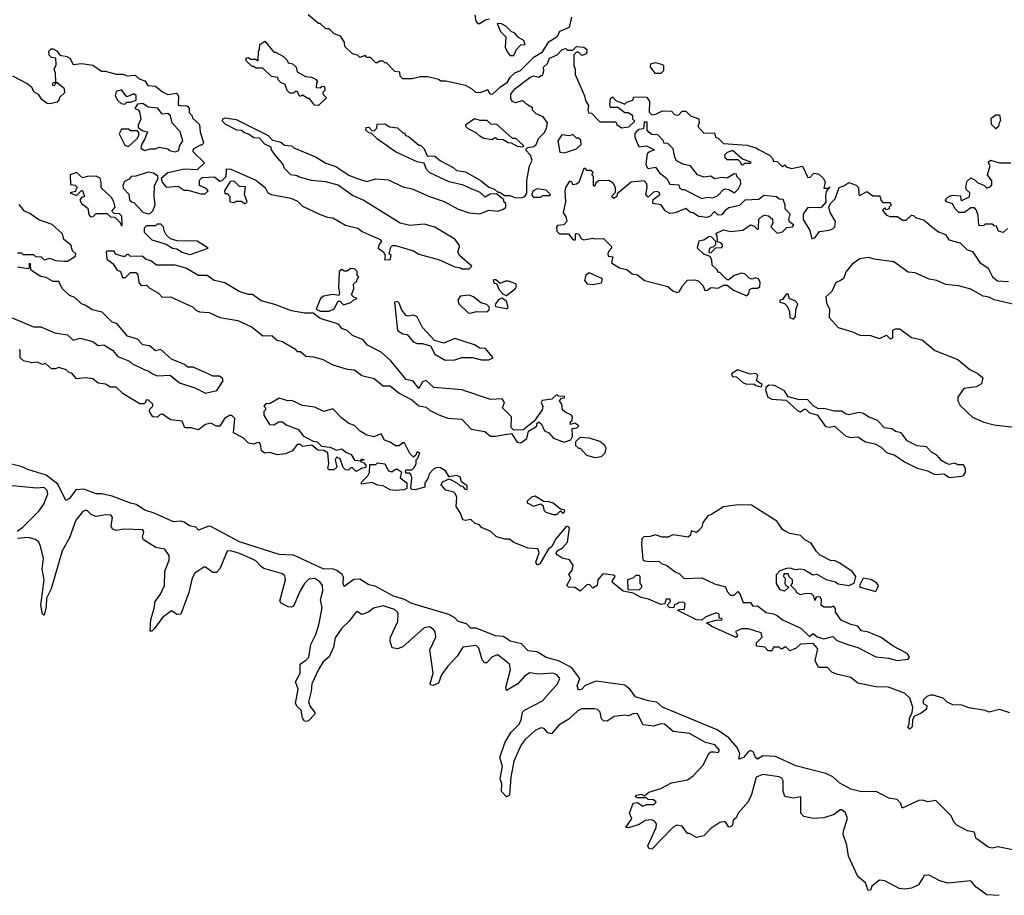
# Model space of a CAD drawing. Extents: x 2472589 to 2662339, y 701009 to 849030.
# Tile 340 of 406: x 2598368 to 2603862, y 756016 to 760900. Entities that reach past the tile are written whole.
import ezdxf

# ---------------------------------------------------------------- set-up
doc = ezdxf.new("R2010")
doc.units = 0

msp = doc.modelspace()

# ---------------------------------------------------------------- linework, layer by layer
at = {"layer": '0CON05XD'}
for points in [[(2601005, 760483.8), (2600992.5, 760485), (2600980, 760510), (2600935, 760493.3), (2600913.6, 760493.6), (2600890, 760515), (2600855, 760532.5), (2600745, 760557.5), (2600718.3, 760558.3), (2600705, 760567.5), (2600645, 760582.5), (2600605, 760582.5), (2600555, 760570), (2600505, 760570), (2600490, 760585), (2600488.3, 760608.3), (2600461.7, 760611.7), (2600415, 760660), (2600405, 760660), (2600395, 760670), (2600375, 760670), (2600365, 760660), (2600355, 760660), (2600325, 760690), (2600305, 760690), (2600295, 760700), (2600265, 760690), (2600251.7, 760701.7), (2600225, 760710), (2600181.7, 760751.7), (2600180, 760775), (2600158.3, 760808.3), (2600121.7, 760821.7), (2600095, 760850), (2600075, 760850), (2600045, 760880), (2600035, 760880), (2599977, 760927)], [(2600907, 760927), (2600913, 760893), (2600925, 760880), (2600935, 760880), (2600965, 760900), (2600990, 760905)], [(2601446.7, 760915), (2601433, 760857), (2601380, 760835), (2601367.5, 760805), (2601317, 760773), (2601279.2, 760715), (2601232.5, 760687.5), (2601160, 760615), (2601128, 760602), (2601102.9, 760577.1), (2601085, 760546.2), (2601047.7, 760522.3), (2601005, 760483.8)], [(2601125, 760700), (2601140, 760735), (2601165, 760760), (2601188.3, 760761.7), (2601180, 760785), (2601150.7, 760800.7), (2601130, 760825), (2601110, 760835), (2601080, 760865), (2601057, 760877), (2601031.7, 760878.3), (2601050, 760835), (2601080, 760805), (2601077.5, 760745), (2601093, 760713), (2601105, 760700), (2601125, 760700)], [(2598327, 760587), (2598410, 760545), (2598432.5, 760525), (2598445, 760500), (2598470, 760485), (2598485, 760460), (2598520, 760435), (2598535, 760432.5), (2598578.3, 760441.7), (2598590, 760455), (2598591.7, 760468.3), (2598620, 760495), (2598617.5, 760515), (2598575, 760550), (2598558.3, 760531.7), (2598550, 760535), (2598555, 760550), (2598570, 760550), (2598567, 760603), (2598560, 760625), (2598571.7, 760648.3), (2598570, 760685), (2598545, 760690), (2598531.7, 760701.7), (2598530, 760725), (2598543, 760737), (2598555, 760737.5), (2598575, 760727.5), (2598591.7, 760701.7), (2598630, 760695), (2598647.5, 760685), (2598665, 760650), (2598715, 760656.7), (2598775, 760646), (2598823.6, 760613.6), (2598845, 760613.8), (2598905, 760596.7), (2598945, 760596.7), (2598965, 760587.5), (2599011.7, 760591.7), (2599035, 760570), (2599065, 760560), (2599083, 760533), (2599125, 760530), (2599165, 760497.5), (2599195, 760482.5), (2599245, 760490), (2599253, 760473), (2599252.5, 760425), (2599265, 760420), (2599295, 760422.5), (2599306.4, 760416.4), (2599313.3, 760405), (2599313.6, 760383.6), (2599330, 760365), (2599331.7, 760351.7), (2599370, 760315), (2599373.8, 760273.8), (2599392.5, 760215), (2599385, 760200), (2599375, 760200), (2599335, 760177.5), (2599333.3, 760165), (2599398.3, 760101.7), (2599357, 760063), (2599287, 760067), (2599193.9, 760046.1), (2599157.5, 760015), (2599162.5, 759995), (2599185, 759966.7), (2599251.7, 759971.7), (2599285, 759950), (2599305, 759950), (2599378.3, 759928.3), (2599401.7, 759928.3), (2599420, 759945), (2599408.3, 759958.3), (2599370, 759975), (2599370, 760005), (2599385, 760020), (2599455, 760023.3), (2599485, 760000), (2599497, 760003), (2599520, 760025), (2599521.7, 760068.3), (2599545, 760066.7), (2599685.8, 760005.8), (2599737.5, 759965), (2599752.5, 759935), (2599770, 759925), (2599880, 759905), (2599918.3, 759888.3), (2599945, 759860), (2600045, 759813.3), (2600085, 759798.8), (2600115, 759796), (2600185, 759753.3), (2600255, 759738), (2600279.3, 759719.3), (2600380, 759675), (2600387, 759663), (2600372.5, 759645), (2600367.5, 759625), (2600397.5, 759605), (2600407.5, 759585), (2600403, 759563), (2600435, 759560), (2600440, 759585), (2600430, 759595), (2600438.3, 759631.7), (2600448.3, 759641.7), (2600465, 759641.2), (2600565, 759611.2), (2600595, 759593.3), (2600705, 759563.3), (2600795, 759522.5), (2600827, 759517), (2600835, 759510), (2600875, 759510), (2600890, 759525), (2600822.5, 759585), (2600813.3, 759605), (2600822.5, 759635), (2600820, 759645), (2600795, 759676.7), (2600683.9, 759743.9), (2600625, 759760), (2600545, 759752.5), (2600490, 759765), (2600285, 759893.3), (2600225, 759920), (2600145, 759976.7), (2600076.1, 759996.1), (2599995, 760003.3), (2599923, 760023), (2599915, 760030), (2599880, 760035), (2599845, 760070), (2599836.1, 760096.1), (2599795, 760142.5), (2599773.3, 760175), (2599770, 760190), (2599735, 760206.7), (2599705, 760240), (2599675, 760241.2), (2599645, 760262.5), (2599618.3, 760271.7), (2599605, 760282.5), (2599580, 760285), (2599515, 760317.5), (2599500, 760335), (2599501.7, 760348.3), (2599515, 760352.5), (2599575, 760343.3), (2599753.6, 760253.6), (2599778.3, 760228.3), (2599825, 760216.7), (2599845, 760201.2), (2599885.9, 760195.9), (2599896.4, 760186.4), (2600017.5, 760135), (2600075, 760100), (2600131.2, 760081.2), (2600205, 760034), (2600245, 760016.7), (2600305, 759997.5), (2600355, 760012.5), (2600425, 760006.7), (2600505, 759967.5), (2600557.7, 759957.7), (2600654.2, 759914.2), (2600735.9, 759885.9), (2600814.1, 759844.1), (2600875, 759823.3), (2600935, 759817.5), (2600985, 759837.5), (2601035, 759832.5), (2601066.7, 759843.3), (2601080, 759855), (2601080, 759875), (2601070, 759885), (2601070, 759895), (2601028.3, 759928.3), (2600993, 759927), (2600965, 759910), (2600937, 759937), (2600875, 759962.5)], [(2600035, 760422.5), (2600013, 760423), (2599985, 760460), (2599975, 760460), (2599945, 760480), (2599931.7, 760471.7), (2599915, 760500), (2599905, 760500), (2599895, 760490), (2599875, 760490), (2599860, 760505), (2599848.3, 760538.3), (2599825, 760550), (2599810, 760565), (2599808.3, 760578.3), (2599773, 760583), (2599725, 760630), (2599685, 760630), (2599675, 760640), (2599665, 760640), (2599631.7, 760671.7), (2599631.7, 760688.3), (2599645, 760690), (2599655, 760680), (2599685, 760680), (2599698.3, 760671.7), (2599700, 760725), (2599706.4, 760733.6), (2599708.3, 760761.7), (2599735, 760780), (2599785, 760720), (2599795, 760720), (2599840, 760695), (2599860, 760675), (2599865, 760660), (2599890, 760655), (2599910, 760635), (2599915, 760610), (2599963, 760583), (2599995, 760580), (2600018.3, 760568.3), (2600030, 760555), (2600023, 760547), (2600021.7, 760521.7), (2600045, 760520), (2600055, 760530), (2600068.3, 760528.3), (2600070, 760505), (2600060, 760495), (2600060, 760485), (2600080, 760465), (2600035, 760422.5)], [(2600875, 759962.5), (2600845, 759976.7), (2600765, 759996.7), (2600656.4, 760046.4), (2600637.5, 760065), (2600625, 760100), (2600585, 760107.5), (2600463.9, 760163.9), (2600363.6, 760233.6), (2600328.3, 760268.3), (2600315, 760270), (2600300, 760285), (2600301.7, 760298.3), (2600315, 760300), (2600331.7, 760281.7), (2600345, 760280), (2600360, 760295), (2600361.7, 760318.3), (2600405, 760320), (2600433, 760303), (2600475, 760297.5), (2600505, 760270), (2600515, 760270), (2600520, 760255), (2600535, 760250), (2600595, 760200), (2600605, 760200), (2600625, 760180), (2600641.7, 760141.7), (2600685, 760140), (2600715, 760112.5), (2600785.8, 760075.8), (2600805, 760060), (2600855, 760051.2), (2600942.3, 760002.3), (2600986.4, 759966.4), (2601017.5, 759955), (2601035, 759937.5), (2601045, 759937.5), (2601075, 759920), (2601105, 759920), (2601135, 759907.5), (2601171.7, 759908.3), (2601186.4, 759913.6), (2601197, 759933), (2601197, 760003), (2601212.5, 760085), (2601227.5, 760115), (2601217.5, 760145), (2601190, 760175), (2601202.5, 760187.5), (2601237, 760193), (2601250, 760205), (2601263, 760237), (2601295, 760270), (2601307, 760293), (2601312.5, 760325), (2601289.3, 760359.3), (2601250, 760375), (2601230, 760395), (2601228.3, 760408.3), (2601195, 760430), (2601175, 760450), (2601135, 760437.5), (2601117.5, 760445), (2601108.3, 760458.3), (2601107.5, 760485), (2601130, 760515), (2601215, 760578.8), (2601235, 760586.7), (2601265, 760580), (2601275, 760590), (2601285, 760590), (2601292.5, 760615), (2601290, 760635), (2601313.3, 760656.7), (2601324, 760685), (2601366, 760704), (2601395, 760733.3), (2601415, 760740), (2601425, 760730), (2601455, 760730), (2601475, 760750), (2601516.4, 760746.4), (2601532.5, 760735), (2601530, 760710), (2601505, 760700), (2601485, 760720), (2601475, 760720), (2601460, 760705), (2601460, 760645), (2601467.5, 760625), (2601467.5, 760595), (2601520, 760475), (2601525, 760450), (2601541.7, 760421.7), (2601537.5, 760395), (2601541.7, 760381.7), (2601558.3, 760378.3), (2601605, 760330), (2601695, 760330), (2601700, 760315), (2601725, 760297.5), (2601767, 760303), (2601800, 760335), (2601790, 760345), (2601790, 760365), (2601765, 760380), (2601745, 760380), (2601705, 760410), (2601665, 760410), (2601660, 760425), (2601665, 760460), (2601675, 760470), (2601695, 760450), (2601745, 760430), (2601755, 760440), (2601788.3, 760451.7), (2601795, 760470), (2601867.5, 760467.5), (2601882.5, 760445), (2601880, 760385), (2601895, 760370), (2601917, 760373), (2601955, 760392.5), (2602005, 760390), (2602021.7, 760371.7), (2602035, 760367.5), (2602045, 760370), (2602065, 760390), (2602085, 760390), (2602110, 760365), (2602158.3, 760348.3), (2602160, 760325), (2602152.5, 760305), (2602185, 760267.5), (2602245, 760270), (2602250, 760245), (2602265, 760240), (2602295, 760210), (2602425, 760200), (2602475, 760186.2), (2602494.1, 760174.1), (2602552.5, 760145), (2602570, 760125), (2602571.7, 760111.7), (2602595, 760110), (2602625, 760080), (2602635, 760090), (2602645, 760080), (2602675, 760070), (2602735, 760082.5), (2602765, 760020), (2602778.3, 760021.7), (2602800, 760045), (2602825, 760040), (2602852.5, 760015), (2602862.5, 759995), (2602855, 759960), (2602880, 759960), (2602888.3, 759968.3), (2602868.3, 759941.7), (2602863.8, 759916.2), (2602867, 759883), (2602842.5, 759855), (2602835, 759850), (2602765, 759852.5), (2602740, 759815), (2602740, 759785), (2602776.2, 759725), (2602788.3, 759678.3), (2602807.5, 759685), (2602830.3, 759719.7), (2602885, 759726.2), (2602906.1, 759733.9), (2602916.7, 759745), (2602920, 759775), (2602890, 759825), (2602883.3, 759856.7), (2602893.6, 759876.4), (2602918.3, 759901.7), (2602940, 759965), (2602967, 759973), (2602995, 759992.5), (2603035, 759976.7), (2603047.5, 759965), (2603050, 759925), (2603055, 759920), (2603095, 759942.5), (2603128.3, 759918.3), (2603168.3, 759918.3), (2603173, 759893), (2603185, 759880), (2603225, 759880), (2603230, 759865), (2603220, 759855), (2603220, 759845), (2603205, 759840), (2603195, 759850), (2603183, 759837), (2603205, 759810), (2603225, 759802.5), (2603265, 759802.5), (2603295, 759782.5), (2603315, 759782.5), (2603345, 759810), (2603355, 759807.5), (2603366.4, 759796.4), (2603415, 759781.2), (2603456.4, 759746.4), (2603495, 759717.5), (2603533, 759703), (2603553, 759673), (2603616.1, 759656.1), (2603655, 759616.7), (2603685, 759606.7), (2603726.1, 759546.1), (2603772.5, 759515), (2603796.4, 759466.4), (2603825, 759443.3), (2603885, 759440)], [(2601945, 760600), (2601915, 760600), (2601887.5, 760635), (2601890, 760655), (2601915, 760662.5), (2601955, 760650), (2601960, 760645), (2601960, 760615), (2601945, 760600)], [(2598955, 760430), (2598965, 760440), (2598985, 760440), (2599018.3, 760451.7), (2599018.3, 760478.3), (2599005, 760487.5), (2598965, 760470), (2598935, 760510), (2598905, 760500), (2598900, 760475), (2598915, 760450), (2598933, 760433), (2598955, 760430)], [(2599235, 760162.5), (2599255, 760170), (2599260, 760195), (2599277.5, 760225), (2599262.5, 760275), (2599217.5, 760325), (2599210, 760365), (2599195, 760377.5), (2599163, 760373), (2599137.5, 760407.5), (2599085, 760412.5), (2599055, 760432.5), (2599025, 760430), (2599010, 760405), (2599028.3, 760398.3), (2599037, 760387), (2599043.3, 760345), (2599028.3, 760311.7), (2599028.3, 760298.3), (2599055, 760280), (2599080, 760275), (2599066.7, 760235), (2599046.7, 760205), (2599043.9, 760183.9), (2599065, 760170), (2599095, 760180), (2599125, 760180), (2599145, 760190), (2599195, 760180), (2599205, 760170), (2599235, 760162.5)], [(2601175, 760190), (2601145, 760192.5), (2601111.7, 760211.7), (2601093, 760213), (2601065, 760230), (2601033, 760233), (2601025, 760240), (2601015, 760240), (2601005, 760230), (2600958.3, 760238.3), (2600935, 760250), (2600915, 760270), (2600870.7, 760290.7), (2600857.5, 760305), (2600857.5, 760315), (2600905, 760350), (2600935, 760340), (2600975, 760340), (2600995, 760320), (2601028.3, 760318.3), (2601115, 760240), (2601135, 760240), (2601178.3, 760198.3), (2601175, 760190)], [(2603815, 760292.5), (2603790, 760315), (2603788.3, 760351.7), (2603815, 760370), (2603835, 760370), (2603841.7, 760338.3), (2603832.5, 760325), (2603830, 760305), (2603815, 760292.5)], [(2598975, 760192.5), (2599023, 760237), (2599032.5, 760255), (2599031.7, 760271.7), (2599025, 760280), (2598985, 760280), (2598975, 760290), (2598935, 760290), (2598923, 760263), (2598955, 760200), (2598975, 760192.5)], [(2602175, 759902.5), (2602205, 759910), (2602233, 759907), (2602262.5, 759917.5), (2602295, 759953.3), (2602305, 759956.7), (2602325, 759953.3), (2602356.1, 759933.9), (2602377.5, 759955), (2602392.5, 759985), (2602390, 760005), (2602370, 760025), (2602368.3, 760038.3), (2602355, 760040), (2602315, 760016.7), (2602285, 760020), (2602245, 760013.3), (2602225, 760027.5), (2602185, 760021.2), (2602150, 760035), (2602110, 760085), (2602073, 760093), (2602033.6, 760113.6), (2602023.6, 760133.6), (2602015, 760180), (2601985, 760210), (2601961.7, 760211.7), (2601960, 760225), (2601928.3, 760258.3), (2601895, 760260), (2601880.7, 760270.7), (2601870, 760285), (2601868.3, 760328.3), (2601851.7, 760328.3), (2601848.3, 760291.7), (2601823, 760287), (2601811.7, 760278.3), (2601800, 760265), (2601800, 760245), (2601821.7, 760191.7), (2601865, 760197.5), (2601910, 760175), (2601875, 760160), (2601868.3, 760151.7), (2601862.5, 760095), (2601870, 760075), (2601875, 760070), (2601915, 760077.5), (2601937, 760047), (2601976.4, 760016.4), (2601995, 759982.5), (2602045, 759980), (2602050, 759965), (2602063, 759953), (2602075, 759952.5), (2602175, 759902.5)], [(2601405, 760157.5), (2601425, 760162.5), (2601475, 760180), (2601500, 760205), (2601498.3, 760228.3), (2601485, 760240), (2601475, 760240), (2601455, 760260), (2601435, 760252.5), (2601392.5, 760257.5), (2601370, 760225), (2601381.7, 760161.7), (2601405, 760157.5)], [(2602395, 760090), (2602405, 760092.5), (2602415, 760100), (2602445, 760100), (2602450, 760105), (2602401.7, 760121.7), (2602345, 760170), (2602315, 760160), (2602300, 760145), (2602301.7, 760131.7), (2602315, 760120), (2602375, 760120), (2602388.3, 760108.3), (2602395, 760090)], [(2602425, 759360), (2602437, 759373), (2602440, 759395), (2602455, 759402.5), (2602485, 759402.5), (2602498.3, 759411.7), (2602500, 759435), (2602493, 759453), (2602475, 759460), (2602455, 759453.8), (2602438.3, 759458.3), (2602415, 759482.5), (2602395, 759486.7), (2602355, 759473.3), (2602325, 759450), (2602315, 759450), (2602275, 759490), (2602265, 759490), (2602260, 759505), (2602231.7, 759531.7), (2602229.3, 759559.3), (2602220, 759580), (2602185, 759592.5), (2602150, 759625), (2602158.3, 759661.7), (2602161.7, 759668.3), (2602185, 759673.3), (2602215, 759692.5), (2602228.3, 759688.3), (2602250, 759665), (2602250, 759645), (2602238.3, 759631.7), (2602225, 759630), (2602215, 759620), (2602212.5, 759602.5), (2602225, 759600), (2602251.7, 759628.3), (2602285, 759630), (2602290, 759635), (2602290, 759645), (2602280, 759655), (2602261.7, 759661.7), (2602260, 759695), (2602251.7, 759708.3), (2602295, 759727.5), (2602335, 759718.8), (2602403.3, 759726.7), (2602445, 759756.7), (2602465, 759750), (2602485, 759730), (2602490, 759735), (2602493, 759787), (2602510, 759805), (2602525, 759810), (2602546.7, 759806.7), (2602568.3, 759788.3), (2602570, 759765), (2602560, 759745), (2602595, 759710), (2602625, 759717.5), (2602648.3, 759741.7), (2602680, 759745), (2602687.5, 759755), (2602663.3, 759773.3), (2602660, 759785), (2602667.5, 759815), (2602640, 759845), (2602640, 759865), (2602628.3, 759898.3), (2602605, 759900), (2602591.7, 759911.7), (2602520.7, 759919.3), (2602491.7, 759898.3), (2602415, 759893.3), (2602385, 759863.8), (2602325, 759850), (2602303.6, 759836.4), (2602285, 759812.5), (2602265, 759810), (2602245, 759830), (2602220, 759805), (2602203, 759797), (2602155, 759802.5), (2602125, 759822.5), (2602110, 759825), (2602085, 759847.5), (2602025, 759822.5), (2601995, 759820), (2601970, 759835), (2601947, 759867), (2601900, 759875), (2601903, 759897), (2601940, 759925), (2601937.5, 759935), (2601925, 759942.5), (2601905, 759937.5), (2601875, 759910), (2601862.5, 759925), (2601870, 759965), (2601867.5, 759985), (2601851.7, 760001.7), (2601780, 759995), (2601701.7, 759928.3), (2601700, 759915), (2601682.5, 759902.5), (2601670, 759915), (2601691.7, 759938.3), (2601692.5, 759965), (2601679.3, 759989.3), (2601655, 760002.5), (2601598.3, 760001.7), (2601581.7, 759988.3), (2601575, 759970), (2601570, 759975), (2601570, 760025), (2601560, 760035), (2601568.3, 760048.3), (2601555, 760060), (2601535, 760060), (2601525, 760070), (2601515, 760070), (2601488.3, 759991.7), (2601475, 759982.5), (2601455, 759980), (2601450, 759995), (2601435, 760000), (2601413.3, 759965), (2601408.8, 759945), (2601412.5, 759885), (2601400, 759825), (2601417, 759797), (2601420, 759775), (2601403.6, 759756.4), (2601368.3, 759751.7), (2601362.5, 759745), (2601365, 759720), (2601380, 759705), (2601430, 759705), (2601453.6, 759673.6), (2601465, 759670), (2601470, 759675), (2601470, 759705), (2601475, 759707.5), (2601486.7, 759706.7), (2601500, 759680), (2601515, 759672.5), (2601565, 759682.5), (2601575, 759677.5), (2601625, 759680), (2601670, 759635), (2601670, 759625), (2601655, 759610), (2601650, 759595), (2601651.7, 759581.7), (2601677, 759577), (2601670, 759545), (2601715, 759516.7), (2601755, 759506.2), (2601785, 759483.3), (2601815, 759476.7), (2601855, 759446.2), (2601985, 759412.5), (2602013, 759387), (2602035, 759378.8), (2602048.3, 759381.7), (2602066.7, 759415), (2602095, 759447.5), (2602135, 759450), (2602153, 759443), (2602182.5, 759415), (2602190, 759390), (2602205, 759392.5), (2602225, 759406.7), (2602265, 759402.5), (2602295, 759420), (2602315, 759420), (2602351.7, 759391.7), (2602425, 759360)], [(2603880, 759735), (2603855, 759712.5), (2603830, 759720), (2603818.3, 759748.3), (2603805, 759750), (2603795, 759760), (2603755, 759760), (2603747, 759753), (2603725, 759750), (2603720, 759755), (2603717, 759807), (2603707, 759837), (2603695, 759850), (2603675, 759850), (2603640, 759825), (2603607.5, 759825), (2603587.5, 759845), (2603573, 759873), (2603540, 759885), (2603533, 759893), (2603535, 759900), (2603553.9, 759916.1), (2603575, 759922.5), (2603618.3, 759918.3), (2603620, 759895), (2603625, 759892.5), (2603668.3, 759911.7), (2603670, 759935), (2603651.7, 759951.7), (2603647.5, 759965), (2603653, 759997), (2603675, 760017.5), (2603700, 760005), (2603711.7, 759991.7), (2603750, 759975), (2603765, 759960), (2603785, 759970), (2603791.7, 759978.3), (2603791.7, 760001.7), (2603767.5, 760035), (2603782.5, 760085), (2603772.5, 760105), (2603785, 760117.5), (2603835, 760102.5), (2603898.3, 760101.7)], [(2598935, 759750), (2598940, 759755), (2598937.5, 759805), (2598925, 759817.5), (2598895, 759820), (2598881.7, 759831.7), (2598900, 759855), (2598892.5, 759885), (2598879.3, 759909.3), (2598821.7, 759961.7), (2598822.5, 759995), (2598816.4, 760016.4), (2598795, 760026.7), (2598745, 760026.2), (2598718.3, 760018.3), (2598685, 760047.5), (2598650, 760035), (2598651.7, 759981.7), (2598677, 759977), (2598690, 759965), (2598680, 759955), (2598678.3, 759941.7), (2598650, 759935), (2598685, 759920), (2598711.7, 759948.3), (2598718.3, 759948.3), (2598730, 759915), (2598711.7, 759908.3), (2598703, 759893), (2598713.6, 759873.6), (2598748.3, 759848.3), (2598753, 759813), (2598761.7, 759801.7), (2598775, 759800), (2598795, 759820), (2598855, 759820), (2598875, 759800), (2598898.3, 759798.3), (2598928.3, 759768.3), (2598935, 759750)], [(2599085, 759817.5), (2599095, 759820), (2599110, 759835), (2599123, 759867), (2599117.5, 759915), (2599120, 759975), (2599140, 760015), (2599138.3, 760028.3), (2599113.6, 760043.6), (2599085, 760050), (2599015, 760026.7), (2598990, 760025), (2598978.3, 760011.7), (2598951.7, 759998.3), (2598942.5, 759975), (2598945, 759960), (2598977, 759927), (2598980, 759895), (2598990, 759885), (2599005, 759880), (2599055, 759827.5), (2599085, 759817.5)], [(2599625, 759872.5), (2599637.5, 759885), (2599622.5, 759925), (2599628.3, 759968.3), (2599595, 759970), (2599565, 760000), (2599541.7, 759998.3), (2599510, 759945), (2599511.7, 759931.7), (2599525, 759930), (2599540, 759915), (2599540, 759885), (2599565, 759880), (2599575, 759887.5), (2599605, 759887.5), (2599625, 759872.5)], [(2601275, 759910), (2601285, 759920), (2601325, 759920), (2601330, 759925), (2601305, 759950), (2601255, 759957.5), (2601232.5, 759945), (2601223, 759923), (2601235, 759910), (2601275, 759910)], [(2598355, 759600), (2598375, 759600), (2598385, 759590), (2598445, 759590), (2598455, 759580), (2598486.7, 759576.7), (2598505, 759560), (2598535, 759570), (2598567, 759557), (2598615, 759552.5), (2598635, 759552.5), (2598678.3, 759581.7), (2598680, 759595), (2598661.7, 759611.7), (2598652.5, 759645), (2598613.3, 759675), (2598606.1, 759706.1), (2598548.3, 759758.3), (2598473.9, 759783.9), (2598425, 759820), (2598395, 759832.5), (2598365, 759870)], [(2599315, 759590), (2599325, 759593.3), (2599420, 759625), (2599357.5, 759665), (2599247, 759667), (2599208.3, 759678.3), (2599185, 759700), (2599173, 759723), (2599170, 759745), (2599155, 759760), (2599135, 759760), (2599125, 759750), (2599075, 759750), (2599061.7, 759738.3), (2599062.5, 759715), (2599105, 759672.5), (2599185, 759647.5), (2599220, 759625), (2599245, 759622.5), (2599275, 759603.3), (2599315, 759590)], [(2601165, 758540), (2601197.5, 758565), (2601207.5, 758605), (2601242.5, 758625), (2601252.5, 758635), (2601252.5, 758647.5), (2601265, 758657.5), (2601280, 758645), (2601297, 758607), (2601320, 758595), (2601345.8, 758565.8), (2601405, 758543.3), (2601443.3, 758556.7), (2601452.5, 758575), (2601450, 758620), (2601477, 758623), (2601487.5, 758635), (2601465, 758650), (2601441.7, 758641.7), (2601440, 758655), (2601450, 758665), (2601452.5, 758685), (2601447.5, 758695), (2601411.7, 758711.7), (2601397.5, 758725), (2601392.5, 758755), (2601380, 758775), (2601391.7, 758788.3), (2601408.3, 758791.7), (2601408.3, 758798.3), (2601375, 758800), (2601365, 758810), (2601336.2, 758783.8), (2601283, 758777), (2601277.5, 758765), (2601286.7, 758745), (2601283.3, 758725), (2601238.3, 758661.7), (2601177, 758613), (2601125, 758610), (2601110, 758625), (2601112.5, 758685), (2601062.5, 758735), (2601072.5, 758765), (2601060, 758785), (2600995, 758782), (2600835, 758836), (2600678.8, 758848.8), (2600635, 758887.5), (2600615, 758880), (2600595, 758842.5), (2600563.6, 758883.6), (2600524.1, 758894.1), (2600437.8, 758997.8), (2600385.6, 759045.6), (2600308.8, 759085), (2600284.2, 759114.2), (2600225, 759138), (2600195, 759167.5), (2600165, 759177.5), (2600149.3, 759199.3), (2600135.9, 759205.9), (2600045, 759233.8), (2600005, 759263.3), (2599956.4, 759263.6), (2599885, 759276.2), (2599791.7, 759311.7), (2599715, 759331.2), (2599667, 759367), (2599645, 759366.7), (2599592.5, 759385), (2599511.7, 759431.7), (2599452.5, 759445), (2599413.9, 759473.9), (2599365, 759474.2), (2599295, 759514), (2599235, 759531.2), (2599130.7, 759530.7), (2599100, 759555), (2599073, 759563), (2599051.7, 759581.7), (2598985, 759580), (2598975, 759590), (2598965, 759590), (2598955, 759580), (2598945, 759580), (2598903, 759593), (2598895, 759610), (2598855, 759610), (2598850, 759605), (2598853.3, 759565), (2598889.3, 759539.3), (2598910, 759505), (2598930, 759495), (2598941.7, 759461.7), (2598958.3, 759461.7), (2598985, 759490), (2599015, 759490), (2599027, 759477), (2599032.5, 759435), (2599045, 759417.5), (2599075, 759420), (2599090, 759405), (2599142.5, 759375), (2599163, 759353), (2599210, 759355), (2599335, 759296.2), (2599350.7, 759280.7), (2599370.7, 759270.7), (2599425, 759266.7), (2599485, 759238.8), (2599585, 759222), (2599665, 759186), (2599725, 759136.7), (2599775, 759138), (2599805, 759113.3), (2599835, 759106), (2599902.5, 759065), (2599915, 759050), (2599935, 759050), (2599965, 759023.8), (2600005, 759020), (2600055, 759006), (2600115, 758976), (2600195, 758950), (2600235, 758948), (2600276.1, 758916.1), (2600345, 758898), (2600395, 758857.5), (2600435, 758857.5), (2600485, 758817.5), (2600555, 758780), (2600595, 758746.2), (2600635, 758738.8), (2600655, 758722), (2600706.4, 758696.4), (2600757.3, 758677.3), (2600835, 758671.2), (2600886.1, 758616.1), (2600962.3, 758602.3), (2600995, 758578), (2601023.6, 758576.4), (2601055, 758583.3), (2601111.7, 758591.7), (2601143.6, 758543.6), (2601165, 758540)], [(2604095, 759270), (2603805, 759337.5), (2603775, 759352.5), (2603745, 759357.5), (2603675, 759396.7), (2603606.4, 759416.4), (2603535, 759422.5), (2603485.7, 759445.7), (2603442.7, 759452.7), (2603365, 759487.5), (2603325, 759491.2), (2603245, 759550), (2603135, 759564.3), (2603105, 759574), (2603055, 759566), (2603013, 759537), (2602980, 759495), (2602965, 759457.5), (2602947, 759443), (2602922.5, 759435), (2602900, 759385), (2602866.7, 759355), (2602869.3, 759320.7), (2602886.7, 759285), (2602885, 759240), (2602935, 759183.3), (2603015, 759158.8), (2603055, 759140), (2603115, 759138.8), (2603165, 759122.5), (2603205, 759140), (2603225, 759120), (2603240, 759125), (2603240.7, 759169.3), (2603255, 759176.7), (2603280, 759175), (2603345, 759126.7), (2603403.3, 759115), (2603474.2, 759054.2), (2603602.5, 759005), (2603669.3, 758949.3), (2603715, 758927.5), (2603741.7, 758901.7), (2603735, 758870), (2603705, 758853.3), (2603636.4, 758843.6), (2603602.5, 758795), (2603603.3, 758775), (2603615, 758747.5), (2603685, 758683.8), (2603747.5, 758655), (2603805, 758640), (2603915, 758626.7)], [(2599415, 758926.7), (2599335, 758962.5), (2599305, 758962.5), (2599286.7, 758976.7), (2599215, 759007.5), (2599155, 759060), (2599125, 759052.5), (2599091.7, 759081.7), (2599055, 759087.5), (2599025, 759117.5), (2598970, 759135), (2598910, 759205), (2598883.6, 759213.6), (2598828.3, 759268.3), (2598772.3, 759282.3), (2598737, 759307), (2598712.5, 759315), (2598675, 759350), (2598645, 759362.5), (2598605, 759400), (2598585, 759440), (2598555, 759440), (2598515, 759462.5), (2598485, 759467.5), (2598440, 759495), (2598430, 759505), (2598428.3, 759538.3), (2598420, 759540), (2598420, 759515), (2598415, 759510), (2598355, 759520)], [(2600095, 759273.8), (2600121.7, 759288.3), (2600145, 759330), (2600155, 759330), (2600175, 759310), (2600215, 759322.5), (2600231.7, 759338.3), (2600250, 759345), (2600231.7, 759351.7), (2600220, 759365), (2600231.7, 759398.3), (2600230, 759425), (2600248.3, 759441.7), (2600250, 759455), (2600260, 759465), (2600250, 759475), (2600250, 759495), (2600235, 759510), (2600215, 759512.5), (2600195, 759497.5), (2600178.3, 759498.3), (2600165, 759507.5), (2600150, 759495), (2600147.5, 759405), (2600152.5, 759375), (2600148.3, 759361.7), (2600115, 759366.7), (2600062.7, 759357.3), (2600046, 759345), (2600022.5, 759285), (2600043.8, 759273.8), (2600095, 759273.8)], [(2601565, 759423.8), (2601615, 759432.5), (2601620, 759455), (2601545, 759488), (2601526.2, 759475), (2601518.8, 759445), (2601535, 759426.7), (2601565, 759423.8)], [(2601085, 759362.5), (2601135, 759400), (2601140, 759415), (2601136.4, 759426.4), (2601095, 759442.5), (2601078.3, 759441.7), (2601048.3, 759428.3), (2601025, 759450), (2601015, 759450), (2601010, 759445), (2601015, 759430), (2601028.3, 759428.3), (2601043.6, 759393.6), (2601065, 759370), (2601085, 759362.5)], [(2600885, 759262.5), (2600915, 759272.5), (2600975, 759270), (2600988.3, 759281.7), (2600990, 759295), (2600975, 759312.5), (2600941.7, 759321.7), (2600900, 759355), (2600875, 759363.3), (2600825, 759357.5), (2600812.5, 759335), (2600817.5, 759315), (2600870, 759265), (2600885, 759262.5)], [(2602685, 759230), (2602697.5, 759245), (2602698.3, 759281.7), (2602710, 759315), (2602695, 759332.5), (2602663.6, 759343.6), (2602655, 759370), (2602645, 759370), (2602625, 759340), (2602610, 759335), (2602610, 759325), (2602635, 759317.5), (2602646.1, 759306.1), (2602662.5, 759275), (2602665, 759240), (2602685, 759230)], [(2600741.7, 759001.7), (2600795, 759003.3), (2600835, 759016.7), (2600895, 759016.2), (2600945, 759003.3), (2600985, 759003.8), (2601010, 759015), (2600966.4, 759066.4), (2600935, 759067.5), (2600905, 759086.7), (2600795, 759122.5), (2600735, 759096.2), (2600681.7, 759111.7), (2600615, 759182.5), (2600585, 759243.3), (2600565, 759252), (2600535, 759246.2), (2600525, 759250), (2600500.3, 759280.3), (2600485, 759320), (2600475, 759327.5), (2600460, 759325), (2600476.1, 759166.1), (2600505, 759147.5), (2600530, 759145), (2600563.9, 759103.9), (2600585, 759093.3), (2600615, 759093.3), (2600660.7, 759080.7), (2600684.1, 759034.1), (2600741.7, 759001.7)], [(2601085, 759290), (2601092.5, 759295), (2601085, 759330), (2601057.5, 759347.5), (2601040.7, 759339.3), (2601022.5, 759315), (2601020, 759305), (2601025, 759300), (2601085, 759290)], [(2598325, 759236.7), (2598445, 759186.7), (2598485, 759186.7), (2598563.6, 759153.6), (2598635, 759143.3), (2598665, 759113.3), (2598705, 759123.3), (2598775.9, 759105.9), (2598805, 759082.5), (2598836.4, 759086.4), (2598885, 759056.7), (2598915, 759022.5), (2598980, 758995), (2598993, 758983), (2599065, 758946.7), (2599085, 758942.5), (2599112.3, 758922.3), (2599136.4, 758913.6), (2599207, 758917), (2599260, 758875), (2599345, 758847.5), (2599405, 758817.5), (2599468.3, 758831.7), (2599502.5, 758885), (2599499.3, 758899.3), (2599481.7, 758911.7), (2599445, 758912.5), (2599415, 758926.7)], [(2603893.6, 757033.6), (2603835, 757053.3), (2603777, 757037), (2603756.1, 757046.1), (2603665, 757061.2), (2603625, 757076.2), (2603575, 757078.8), (2603543.9, 757093.9), (2603520, 757115), (2603465, 757132.5), (2603448.3, 757131.7), (2603430, 757125), (2603410, 757105), (2603410, 757085), (2603430, 757075), (2603427.5, 757055), (2603398.3, 757031.7), (2603360, 757015), (2603350, 756995), (2603347.5, 756955), (2603335, 756942.5), (2603323.3, 756955), (2603331.7, 756968.3), (2603332.5, 757005), (2603347, 757033), (2603352.5, 757065), (2603334.3, 757115), (2603305, 757144), (2603215, 757176.7), (2603145, 757178), (2603045, 757200), (2603005, 757230), (2602925, 757248.8), (2602900.5, 757260.5), (2602875, 757286.7), (2602825, 757286.7), (2602807.5, 757325), (2602821.7, 757391.7), (2602795, 757420), (2602725, 757417.5), (2602700, 757395), (2602665, 757380), (2602645, 757400), (2602635, 757400), (2602625, 757390), (2602615, 757390), (2602605, 757400), (2602575, 757400), (2602565, 757380), (2602545, 757380), (2602525, 757400), (2602480, 757405), (2602480, 757425), (2602510, 757455), (2602505, 757480), (2602435, 757503.3), (2602395, 757503.3), (2602361.7, 757488.3), (2602372.5, 757465), (2602365, 757453.3), (2602230, 757515), (2602200, 757535), (2602255, 757550), (2602288.3, 757551.7), (2602285, 757560), (2602271.7, 757561.7), (2602270, 757585), (2602255, 757592.5), (2602193, 757567), (2602175, 757550), (2602145, 757553.3), (2602040, 757605), (2602045, 757610), (2602078.3, 757611.7), (2602081.7, 757641.7), (2602071.7, 757651.7), (2602045, 757650), (2602035, 757640), (2602021.7, 757638.3), (2602018.3, 757621.7), (2601995, 757620), (2601980, 757635), (2602000, 757655), (2601995, 757667.5), (2601975, 757667.5), (2601968.3, 757641.7), (2601945, 757637.5), (2601877, 757667), (2601835, 757677.5), (2601791.7, 757701.7), (2601735, 757712.5), (2601675, 757760), (2601672.5, 757765), (2601690, 757795), (2601681.7, 757801.7), (2601621.7, 757808.3), (2601593.8, 757776.2), (2601590, 757745), (2601565, 757730), (2601548.3, 757748.3), (2601535, 757750), (2601495, 757712.5), (2601465, 757732.5), (2601430, 757735), (2601420, 757745), (2601442.5, 757785), (2601432.5, 757805), (2601450.7, 757829.3), (2601457, 757857), (2601435, 757886.7), (2601395, 757897.5), (2601366.1, 757916.1), (2601362, 757925), (2601365, 757936.2), (2601395.9, 757954.1), (2601424.1, 757985.9), (2601436, 758066), (2601425, 758073.3), (2601415, 758071.2), (2601398.3, 758051.7), (2601360, 758005), (2601337.9, 757962.1), (2601315.8, 757944.2), (2601270.8, 757865), (2601255, 757858), (2601248.6, 757875), (2601266, 757926), (2601258.8, 757948.8), (2601205, 757952), (2601125, 757983.8), (2601101.7, 758001.7), (2601075, 758002), (2601027.5, 758015), (2600996, 758046), (2600945, 758067.5), (2600932.5, 758082.5), (2600909.3, 758089.3), (2600885, 758112.5), (2600855, 758106.7), (2600840.7, 758110.7), (2600827, 758147), (2600802.5, 758185), (2600807.5, 758235), (2600800, 758255), (2600790, 758265), (2600746.4, 758276.4), (2600720, 758305), (2600727, 758323), (2600765, 758340), (2600807, 758317), (2600825, 758300), (2600838.3, 758298.3), (2600851.7, 758281.7), (2600865, 758280), (2600865, 758300), (2600832.5, 758322.5), (2600825, 758350), (2600805, 758357.5), (2600765, 758350), (2600743.3, 758383.3), (2600715, 758400), (2600695, 758402.5), (2600677, 758393), (2600653, 758367), (2600647.5, 758345), (2600627.5, 758315), (2600627.5, 758292.5), (2600575, 758277.5), (2600555, 758280), (2600550, 758285), (2600556.7, 758345), (2600551.7, 758361.7), (2600545, 758370), (2600521.7, 758371.7), (2600520, 758385), (2600525, 758390), (2600555, 758390), (2600570, 758405), (2600580, 758425), (2600580, 758445), (2600590, 758455), (2600600, 758485), (2600585, 758490), (2600578.3, 758471.7), (2600565, 758460), (2600545, 758480), (2600515, 758540), (2600505, 758540), (2600485, 758523.8), (2600465, 758523.3), (2600435, 758543.3), (2600404.2, 758554.2), (2600385, 758590), (2600343.9, 758573.9), (2600305, 758582), (2600267.5, 758605), (2600235, 758637.5), (2600205, 758647.5), (2600165, 758677.5), (2600115, 758730), (2600063.9, 758713.9), (2600015, 758738.8), (2599945, 758747.5), (2599886.4, 758776.4), (2599864, 758774), (2599815, 758790), (2599765, 758760), (2599741.7, 758758.3), (2599730, 758745), (2599740, 758735), (2599740, 758725), (2599730, 758715), (2599730, 758695), (2599761.7, 758641.7), (2599785, 758640), (2599813.6, 758656.4), (2599835, 758656.7), (2599855, 758641.2), (2599923.3, 758615), (2599949.3, 758579.3), (2600005, 758550), (2600027.5, 758545), (2600051.2, 758521.2), (2600100, 758515), (2600135, 758500), (2600165, 758505.8), (2600187.5, 758487.5), (2600217.5, 758475), (2600235, 758442.5), (2600270, 758440), (2600275, 758450), (2600290, 758445), (2600270, 758440), (2600270, 758435), (2600288.3, 758428.3), (2600300, 758415), (2600298.3, 758401.7), (2600275, 758397.5), (2600245, 758380), (2600225, 758400), (2600215, 758400), (2600201.7, 758388.3), (2600185, 758390), (2600173.3, 758403.3), (2600155, 758450), (2600135, 758460), (2600127.5, 758445), (2600137.5, 758405), (2600120, 758390), (2600095, 758390), (2600087, 758397), (2600092.5, 758425), (2600087.5, 758485), (2600065, 758497.5), (2600031.7, 758498.3), (2599997, 758527), (2599945, 758520), (2599935, 758530), (2599915, 758530), (2599890, 758495), (2599851.7, 758478.3), (2599805, 758473.8), (2599765, 758486.7), (2599735, 758482), (2599716.7, 758495), (2599711.7, 758531.7), (2599705, 758540), (2599695, 758542.5), (2599675, 758532.5), (2599645, 758537.5), (2599615, 758567.5), (2599560, 758595), (2599567.5, 758675), (2599551.7, 758691.7), (2599538.3, 758691.7), (2599510, 758675), (2599485, 758632.5), (2599465, 758633.3), (2599435, 758650), (2599405, 758642.5), (2599365, 758613.3), (2599323.6, 758623.6), (2599293.8, 758623.8), (2599286.7, 758626.7), (2599275, 758660), (2599208.3, 758668.3), (2599165, 758700), (2599151.7, 758698.3), (2599137, 758683), (2599110, 758685), (2599092.5, 758715), (2599093, 758727), (2599110, 758745), (2599110, 758755), (2599085, 758780), (2599071.7, 758778.3), (2599070, 758765), (2599061.7, 758758.3), (2599038.3, 758758.3), (2598945, 758812.5), (2598905, 758850), (2598875, 758850), (2598847, 758867), (2598805, 758872.5), (2598775, 758897.5), (2598735, 758902.5), (2598685, 758897.5), (2598658.3, 758928.3), (2598645, 758930), (2598627, 758947), (2598585, 758960), (2598565, 758952.5), (2598545, 758953.3), (2598511.7, 758981.7), (2598495, 758977.5), (2598465, 758990), (2598435, 758986.7), (2598388.3, 758998.3), (2598370, 759015), (2598370, 759055), (2598365, 759060)], [(2602505, 758852.5), (2602510, 758865), (2602480, 758885), (2602486.7, 758915), (2602475, 758926.7), (2602443.6, 758923.6), (2602375, 758947.5), (2602340, 758925), (2602345, 758910), (2602368.3, 758908.3), (2602404.1, 758874.1), (2602425, 758867.5), (2602465, 758870), (2602475, 758860), (2602505, 758852.5)], [(2603557, 758347), (2603625, 758353.3), (2603635, 758357.5), (2603646.2, 758375), (2603646.4, 758396.4), (2603635, 758417.5), (2603605, 758417.5), (2603585, 758426.7), (2603555, 758420), (2603535, 758426.7), (2603511.7, 758441.7), (2603485, 758471.2), (2603455, 758488.8), (2603428.3, 758518.3), (2603375, 758524), (2603320.8, 758550.8), (2603285.7, 758595.7), (2603255, 758604), (2603235, 758617.5), (2603194.3, 758624.3), (2603155, 758664), (2603104.3, 758684.3), (2603073.9, 758703.9), (2603050.5, 758709.5), (2602995, 758695.8), (2602975, 758701.2), (2602955, 758716.2), (2602915, 758716.7), (2602855, 758731.2), (2602825, 758730), (2602796.2, 758746.2), (2602765, 758780), (2602712.3, 758782.3), (2602656.4, 758796.4), (2602635, 758830), (2602579.3, 758859.3), (2602548.3, 758861.7), (2602531.7, 758848.3), (2602530, 758835), (2602543.3, 758795), (2602565, 758783.3), (2602645, 758777.5), (2602709.3, 758719.3), (2602725, 758712.5), (2602745, 758727.5), (2602755, 758727.5), (2602775, 758707.5), (2602817, 758697), (2602865, 758631.2), (2602885, 758626.7), (2602915, 758633.3), (2602977.3, 758577.3), (2603005, 758570), (2603045, 758573.8), (2603087.5, 758545), (2603140, 758535), (2603175, 758516.2), (2603205, 758486), (2603251.2, 758471.2), (2603305, 758433.8), (2603375, 758398.8), (2603433.9, 758383.9), (2603475, 758363.3), (2603525, 758367.5), (2603557, 758347)], [(2601577.7, 758457.7), (2601615, 758464), (2601635, 758483.3), (2601640.7, 758510.7), (2601633.3, 758525), (2601605, 758546.7), (2601546.4, 758566.4), (2601495, 758570), (2601470, 758545), (2601470, 758525), (2601485, 758510), (2601495, 758510), (2601531.2, 758471.2), (2601577.7, 758457.7)], [(2603982.5, 756255), (2603825.8, 756285.8), (2603795, 756278.8), (2603772.5, 756285), (2603702.5, 756335), (2603695, 756367.5), (2603656.1, 756376.1), (2603597.5, 756407.5), (2603582.9, 756422.9), (2603565, 756458.8), (2603480, 756545), (2603435, 756536.7), (2603405.9, 756545.9), (2603385, 756544), (2603292.5, 756502.5), (2603285, 756527.5), (2603265, 756550), (2603218.3, 756558.3), (2603147.5, 756595), (2603065, 756594), (2603005, 756608.6), (2602945, 756640.6), (2602905, 756677.5), (2602865.5, 756695.5), (2602698.6, 756738.6), (2602585, 756789.5), (2602515, 756793.5), (2602485, 756776), (2602472.9, 756785), (2602462.5, 756815), (2602445, 756823.3), (2602435, 756818.8), (2602406.2, 756785), (2602380, 756775), (2602386.1, 756806.1), (2602370.7, 756840.7), (2602323.9, 756893.9), (2602259.2, 756939.2), (2601954.6, 757064.6), (2601923, 757093), (2601875, 757100), (2601803.8, 757123.8), (2601774.4, 757164.4), (2601745, 757188), (2601585, 757210), (2601522.9, 757187.1), (2601504.2, 757165), (2601485, 757161.1), (2601477.8, 757185), (2601492.5, 757225), (2601446.9, 757286.9), (2601374.1, 757324.1), (2601305, 757342.5), (2601255, 757374.5), (2601205, 757378.9), (2601167.9, 757417.9), (2601105, 757434.4), (2601085, 757448.1), (2601065, 757458.9), (2601022.7, 757462.7), (2600915, 757506.9), (2600885, 757506.5), (2600860.5, 757530.5), (2600815, 757543.8), (2600795, 757564.2), (2600762.4, 757582.4), (2600555, 757643.1), (2600515, 757666.7), (2600454, 757685), (2600350.3, 757740.3), (2600315, 757747.5), (2600265, 757780), (2600232.5, 757777.5), (2600178.3, 757738.3), (2600172, 757755), (2600175, 757790), (2600166.4, 757806.4), (2600137.7, 757827.7), (2600115, 757836.2), (2600065, 757835.8), (2599895, 757913.3), (2599815, 757916.9), (2599595, 757987.9), (2599435, 758074), (2599422.5, 758075), (2599365, 758052.5), (2599350, 758070), (2599315, 758076.2), (2599285, 758096.7), (2599265, 758102.5), (2599225, 758100), (2599117.8, 758147.8), (2599065, 758164.3), (2599016.7, 758196.7), (2598985, 758203.3), (2598883.3, 758243.3), (2598826.4, 758256.4), (2598795, 758256.4), (2598725, 758281.9), (2598681.3, 758278.7), (2598645, 758230), (2598625, 758219.2), (2598580.2, 758310.2), (2598515, 758358.9), (2598418.5, 758388.5), (2598375, 758408.6), (2598275, 758432.2)], [(2600465, 758273.8), (2600435, 758277.5), (2600395, 758300), (2600365, 758303.3), (2600335, 758318.8), (2600275, 758310), (2600275, 758320), (2600310, 758355), (2600320, 758375), (2600321.7, 758418.3), (2600355, 758420), (2600365, 758427.5), (2600405, 758422.5), (2600425, 758383.3), (2600445, 758377.5), (2600465, 758392.5), (2600475, 758392.5), (2600498.3, 758378.3), (2600490, 758345), (2600527, 758317), (2600527.5, 758285), (2600513, 758277), (2600465, 758273.8)], [(2598353.5, 758046.5), (2598385, 758070), (2598475, 758158.1), (2598501.8, 758198.2), (2598523.8, 758255), (2598520, 758275), (2598505, 758290), (2598463.6, 758286.4), (2598325, 758299.4)], [(2601365, 758140), (2601385, 758160), (2601395, 758150), (2601405, 758150), (2601410, 758165), (2601385, 758170), (2601343.9, 758203.9), (2601315, 758212.5), (2601295, 758210), (2601245, 758242.5), (2601223.9, 758236.1), (2601200, 758215), (2601200, 758205), (2601235, 758186.7), (2601275, 758200), (2601288.3, 758188.3), (2601292.5, 758165), (2601303.9, 758153.9), (2601345, 758140), (2601365, 758140)], [(2600757.5, 757295), (2600721.4, 757245), (2600705, 757200), (2600675, 757186.7), (2600660.7, 757190.7), (2600657.5, 757195), (2600674.2, 757255), (2600656.2, 757385), (2600689.4, 757455), (2600686.2, 757486.2), (2600675, 757501.4), (2600655, 757513.1), (2600625, 757507.5), (2600505, 757402), (2600475, 757390), (2600446.2, 757396.2), (2600434.2, 757434.2), (2600437.5, 757455), (2600477.4, 757542.6), (2600480, 757585), (2600476.2, 757596.2), (2600459.5, 757609.5), (2600395, 757631.5), (2600341.9, 757618.1), (2600315, 757596.7), (2600285, 757583.3), (2600275, 757582.5), (2600255, 757597.5), (2600245, 757597.5), (2600206.7, 757545), (2600165, 757505.8), (2600127.7, 757452.3), (2600119.3, 757400.7), (2600093.8, 757346.2), (2600061.9, 757318.1), (2600034.4, 757275), (2599998.1, 757195), (2599994.5, 757155.5), (2599980, 757095), (2599988.9, 757068.9), (2600013.8, 757035), (2600013.3, 757025), (2599980, 756990), (2599965, 756985.8), (2599955, 756990), (2599945.7, 757005), (2599937.9, 757047.9), (2599915, 757068.8), (2599907.5, 757085), (2599921.8, 757165), (2599906.1, 757206.1), (2599932.5, 757255), (2599931.9, 757305), (2599965, 757326.9), (2599980.7, 757345), (2599991.8, 757415), (2600019.2, 757470.8), (2600037.2, 757525), (2600055, 757620), (2600045.6, 757665), (2600059.1, 757715), (2600057.3, 757745), (2600042.2, 757765), (2600015, 757783.6), (2599981.3, 757778.7), (2599957.5, 757755), (2599932.5, 757715), (2599895, 757628.8), (2599885, 757622.5), (2599865, 757624.2), (2599826.7, 757645), (2599818.3, 757658.3), (2599851.1, 757775), (2599848, 757798), (2599835, 757809.4), (2599729.7, 757839.7), (2599715, 757850.8), (2599685, 757881.4), (2599663.1, 757893.1), (2599595, 757922.5), (2599545, 757937.1), (2599525, 757936), (2599485, 757836.7), (2599465, 757816.2), (2599445, 757816), (2599405, 757846.2), (2599395, 757846.7), (2599345, 757813.8), (2599330.6, 757785), (2599310.6, 757705), (2599265.9, 757584.1), (2599245, 757582.5), (2599215, 757602.5), (2599165, 757565.8), (2599120, 757505), (2599105, 757490), (2599095, 757490), (2599098.5, 757555), (2599118.1, 757615), (2599123.5, 757655), (2599153.8, 757696.2), (2599176.5, 757745), (2599177.9, 757825), (2599201.5, 757885), (2599201.5, 757911.5), (2599177.6, 757947.6), (2599126.9, 757956.9), (2599058, 757998), (2599053.6, 758013.6), (2599060, 758045), (2599054.2, 758054.2), (2598948, 758058), (2598905, 758051.4), (2598885, 758058.8), (2598877.5, 758075), (2598886.2, 758125), (2598875.9, 758135.9), (2598847.5, 758137.5), (2598795, 758128.9), (2598768.2, 758138.2), (2598745, 758160.8), (2598735, 758164), (2598718.8, 758155), (2598681.7, 758108.3), (2598645, 758010), (2598605, 757937.5), (2598543.3, 757725), (2598517.1, 757672.9), (2598515.4, 757625.4), (2598505, 757578.8), (2598494.2, 757585), (2598486, 757635), (2598504.2, 757775), (2598493.3, 757835), (2598500.6, 757895), (2598483.7, 757963.7), (2598474.2, 757985), (2598455, 758001.4), (2598415, 758011.4), (2598355, 758006.2)], [(2603265, 757326), (2603325, 757333.3), (2603332.5, 757345), (2603320, 757365), (2603242.5, 757405), (2603175, 757453.8), (2603104.1, 757484.1), (2603065, 757491.2), (2603045, 757516.7), (2603006.1, 757526.1), (2602951.2, 757551.2), (2602920, 757595), (2602920, 757615), (2602908.3, 757628.3), (2602897.5, 757622.5), (2602855, 757622.5), (2602840, 757635), (2602842.5, 757665), (2602835, 757680), (2602811.7, 757678.3), (2602805, 757660), (2602800, 757685), (2602787, 757697), (2602755, 757700), (2602725, 757692.5), (2602705, 757702.5), (2602700, 757715), (2602670, 757745), (2602680, 757755), (2602680, 757775), (2602661.7, 757791.7), (2602655, 757810), (2602631.7, 757808.3), (2602630, 757795), (2602640, 757785), (2602637.5, 757755), (2602643.6, 757743.6), (2602660, 757735), (2602635, 757713.3), (2602610.7, 757720.7), (2602590, 757755), (2602590, 757805), (2602611.7, 757828.3), (2602648.3, 757841.7), (2602665, 757842.5), (2602695, 757832.5), (2602725, 757836.7), (2602745, 757832.5), (2602793, 757803), (2602815, 757807.5), (2602868.3, 757778.3), (2602920, 757765), (2602935, 757752.5), (2602993.8, 757743.8), (2603025, 757757.5), (2603033.8, 757795), (2603012.3, 757822.3), (2602945, 757868.8), (2602915, 757883.3), (2602895, 757882.5), (2602833.9, 757913.9), (2602813.9, 757933.9), (2602785, 757980), (2602749.5, 757999.5), (2602725, 758023.3), (2602665, 758033.8), (2602642.5, 758045), (2602625, 758056.7), (2602606, 758085), (2602592.3, 758102.3), (2602451.7, 758191.7), (2602375, 758193.8), (2602295, 758182.5), (2602225, 758137.5), (2602210, 758135), (2602180, 758095), (2602175, 758070), (2602158.3, 758051.7), (2602145, 758040), (2602115, 758050), (2602110, 758025), (2602097, 758013), (2602015, 758027.5), (2601985, 758013.3), (2601953.6, 758013.6), (2601915, 758026.7), (2601885, 758016.7), (2601850, 758015), (2601840, 758005), (2601837.5, 757975), (2601845, 757890), (2601855, 757882.5), (2601885, 757877.5), (2601935, 757880), (2601950, 757865), (2601977, 757857), (2602025, 757820), (2602050, 757810), (2602075, 757783.3), (2602175, 757786.7), (2602245, 757752.5), (2602307, 757737), (2602315, 757710), (2602335, 757690), (2602355, 757690), (2602375, 757710), (2602387, 757697), (2602405, 757650), (2602445, 757650), (2602458.3, 757628.3), (2602485, 757630), (2602533, 757593), (2602575, 757586.7), (2602595, 757577.5), (2602625, 757552.5), (2602726.1, 757506.1), (2602775, 757460), (2602795, 757476.7), (2602817.5, 757457.5), (2602855, 757446.7), (2602905, 757460), (2602927.3, 757437.3), (2602995, 757412.5), (2603045, 757398), (2603145, 757346), (2603215, 757338.8), (2603265, 757326)], [(2601825, 757720), (2601840, 757735), (2601840, 757745), (2601830, 757755), (2601830, 757795), (2601825, 757800), (2601805, 757800), (2601790, 757785), (2601760, 757775), (2601761.7, 757721.7), (2601825, 757720)], [(2603145, 757710), (2603160, 757745), (2603149.3, 757759.3), (2603117, 757777), (2603073.8, 757785), (2603053.3, 757745), (2603057.5, 757735), (2603145, 757710)], [(2603834.2, 756014.2), (2603765, 756018.6), (2603705, 756061.2), (2603675, 756096.2), (2603545, 756084.5), (2603499.2, 756099.2), (2603442.3, 756127.7), (2603415, 756126), (2603407, 756113), (2603382.5, 756075), (2603345, 756056.2), (2603305, 756050), (2603275, 756053.3), (2603195, 756096.7), (2603165, 756101.2), (2603122.2, 756067.8), (2603115, 756044.3), (2603102.2, 756042.2), (2603087.5, 756085), (2603045, 756120), (2602992.5, 756235), (2602982.5, 756295), (2602963.3, 756355), (2602963.9, 756376.1), (2602986.2, 756445), (2602975, 756476.7), (2602955, 756493.3), (2602947, 756493), (2602913.3, 756466.7), (2602855, 756448.6), (2602795, 756444.3), (2602742.5, 756455), (2602726.2, 756475), (2602727.5, 756565), (2602685, 756558), (2602637.8, 756567.8), (2602627.2, 756597.2), (2602628.2, 756655), (2602619.8, 756669.8), (2602606.2, 756676.2), (2602515, 756689.4), (2602477.5, 756675), (2602450.9, 756579.1), (2602432.1, 756537.9), (2602376.9, 756475), (2602365, 756448), (2602348.8, 756435), (2602345, 756407.5), (2602338.9, 756401.1), (2602325, 756396.7), (2602305, 756427.5), (2602275, 756421.2), (2602225, 756388.8), (2602185, 756347.5), (2602145, 756337.5), (2602105, 756360), (2602095, 756360), (2602065, 756402.5), (2602035, 756406.7), (2602015, 756396.7), (2601895, 756274.2), (2601877.7, 756277.7), (2601872.5, 756292.5), (2601919.4, 756395), (2601921.2, 756415), (2601909.2, 756429.2), (2601895, 756436.2), (2601857.3, 756432.7), (2601825, 756411.2), (2601765, 756392.5), (2601750, 756395), (2601783.3, 756445), (2601770, 756475), (2601790.9, 756529.1), (2601815, 756533.8), (2601845, 756513.3), (2601865, 756522.5), (2601907, 756523), (2601920, 756535), (2601905, 756548.8), (2601875, 756550), (2601865, 756560), (2601815, 756558.8), (2601803.3, 756565), (2601810, 756575), (2601835, 756580), (2601855, 756570), (2601879.3, 756590.7), (2601945, 756612.5), (2602005, 756643.3), (2602095, 756660), (2602125, 756682), (2602179.3, 756740.7), (2602215, 756808.8), (2602225, 756816.2), (2602243.9, 756816.1), (2602265, 756812.5), (2602272, 756825), (2602246.2, 756855), (2602195, 756867.5), (2602105, 756917.8), (2602015, 756930), (2601965, 756971.5), (2601945, 756971.8), (2601905, 756960), (2601846.4, 756966.4), (2601815, 757028.8), (2601795, 757030), (2601765, 757016.7), (2601745, 757020), (2601685, 757013.3), (2601645, 756987.5), (2601625, 756990), (2601615, 757000), (2601607, 757037), (2601591.7, 757051.7), (2601575, 757056.7), (2601505, 757056.5), (2601482.5, 757045), (2601431.4, 756998.6), (2601376.7, 756965), (2601335, 756916.2), (2601315, 756922), (2601295, 756947.1), (2601275, 756949.5), (2601245, 756935.5), (2601188.1, 756885), (2601166.4, 756855), (2601124.5, 756765), (2601108.1, 756675), (2601100, 756575), (2601085, 756565.8), (2601056.7, 756595), (2601057.3, 756637.3), (2601048, 756665), (2601060.9, 756735), (2601046.7, 756785), (2601073.9, 756866.1), (2601109.1, 756925), (2601155, 756970.8), (2601165.5, 756995), (2601172.5, 757037.5), (2601185, 757049.4), (2601285, 757100.6), (2601368.6, 757195), (2601380.8, 757225), (2601364.2, 757245), (2601345, 757255.5), (2601265, 757248.6), (2601215, 757256.2), (2601185, 757237.5), (2601148, 757195), (2601085, 757158.8), (2601080, 757175), (2601105.6, 757275), (2601100.8, 757305), (2601035, 757356.9), (2601004.5, 757345.5), (2600975, 757312), (2600962.9, 757312.9), (2600949.1, 757329.1), (2600930, 757395), (2600915, 757408.6), (2600840.6, 757399.4), (2600809.3, 757350.7), (2600757.5, 757295)]]:
    msp.add_lwpolyline(points, dxfattribs=at)

doc.saveas('drawing.dxf')
